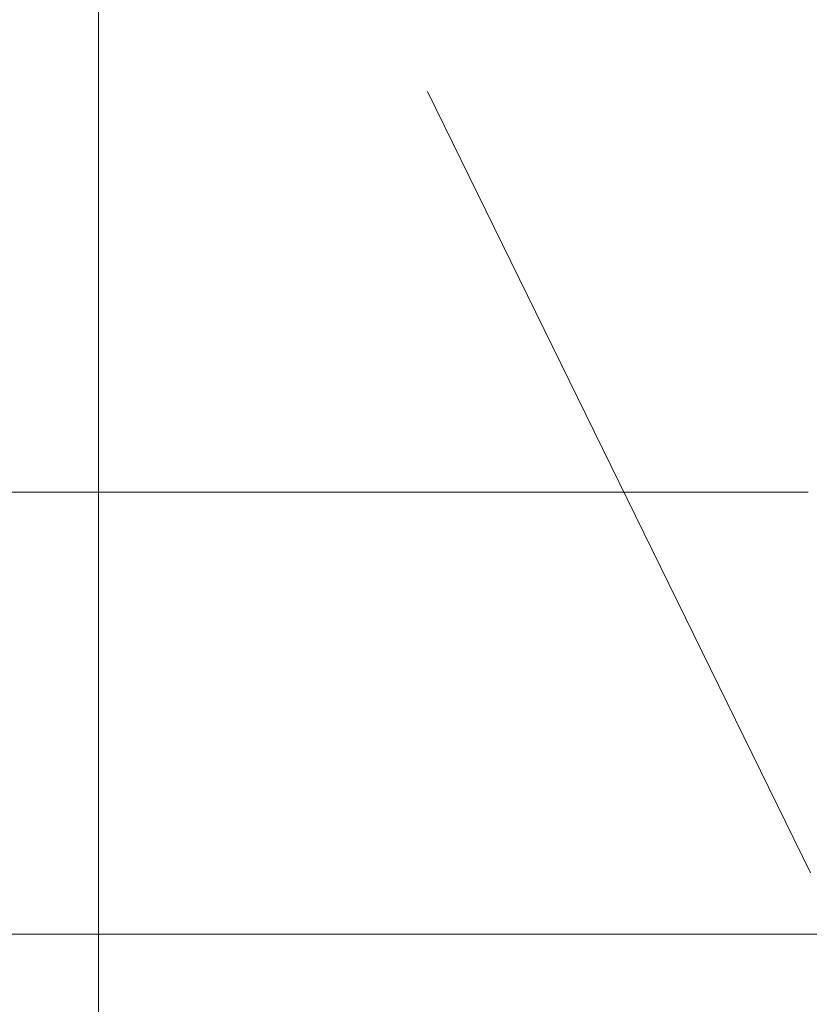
# Model space of a CAD drawing. Extents: x -620 to 3480, y 62 to 1107.
# Tile 257 of 289: x 246.61 to 250.19, y 771.78 to 776.24. Entities that reach past the tile are written whole.
import ezdxf
from ezdxf.lldxf.tags import DXFTag

# ---------------------------------------------------------------- set-up
doc = ezdxf.new("R2010")
doc.units = 0
doc.layers.get('0').update_dxf_attribs({"lineweight": 35})
doc.layers.add('E_Detail_Linie_Text_Bem', color=7, linetype='Continuous', lineweight=13)
tags = doc.linetypes.add('fein_strichliert-A06G9GVL8I', pattern=[4, 1, -2, 1]).pattern_tags.tags
tags[8:9] = [DXFTag(74, 4), DXFTag(75, 0), DXFTag(340, '0'), DXFTag(46, 0.0), DXFTag(50, 0.0), DXFTag(44, 0.0), DXFTag(45, 0.0)]
tags[6:7] = [DXFTag(74, 4), DXFTag(75, 0), DXFTag(340, '0'), DXFTag(46, 0.0), DXFTag(50, 0.0), DXFTag(44, 0.0), DXFTag(45, 0.0)]
tags[4:5] = [DXFTag(74, 4), DXFTag(75, 0), DXFTag(340, '0'), DXFTag(46, 0.0), DXFTag(50, 0.0), DXFTag(44, 0.0), DXFTag(45, 0.0)]

# ---------------------------------------------------------------- blocks, each defined once
blk = doc.blocks.new('Referenz-A06G9GVT8I')
at = {"layer": 'E_Detail_Linie_Text_Bem', "linetype": 'fein_strichliert-A06G9GVL8I', "ltscale": 0.65}
blk.add_line((246.9697, 771.2931), (246.9697, 824.1723), dxfattribs=at)
at = {"layer": 'E_Detail_Linie_Text_Bem', "color": 0, "linetype": 'Continuous', "ltscale": 0.13}
blk.add_line((250.1921, 772.3792), (248.4586, 775.9146), dxfattribs=at)
at = {"layer": 'E_Detail_Linie_Text_Bem', "linetype": 'Continuous', "ltscale": 0.13}
for p, q in [((208.0975, 774.1011), (250.1828, 774.1011)), ((208.0975, 772.1011), (251.4481, 772.1011))]:
    blk.add_line(p, q, dxfattribs=at)

msp = doc.modelspace()

# ---------------------------------------------------------------- block references
at = {"color": 8, "lineweight": 25, "ltscale": 0.25, "true_color": 0x808080}
msp.add_blockref('Referenz-A06G9GVT8I', (0, 0), dxfattribs=at)

doc.saveas('drawing.dxf')
